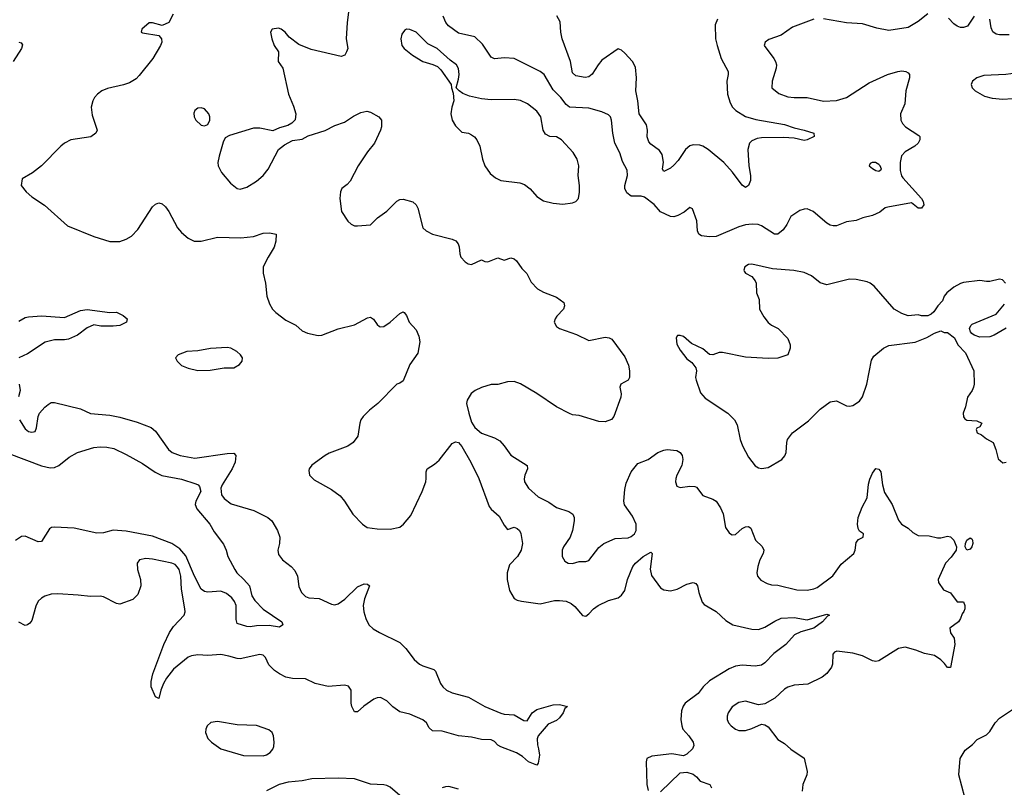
# Model space of a CAD drawing. Header units: inches. Extents: x 2001573 to 2220545, y 644482 to 846830.
# Tile 654 of 656: x 2153536 to 2159579, y 754913 to 759628. Entities that reach past the tile are written whole.
import ezdxf

# ---------------------------------------------------------------- set-up
doc = ezdxf.new("R2010")
doc.units = ezdxf.units.IN
doc.header["$MEASUREMENT"] = 0
doc.layers.add('C1755', color=7, linetype='Continuous')

msp = doc.modelspace()

# ---------------------------------------------------------------- linework, layer by layer
at = {"layer": 'C1755', "color": 5}
for points, elevation in [([(2155556.4, 759690), (2155545.5, 759610), (2155539.3, 759510), (2155550.5, 759450), (2155542.8, 759430), (2155530.6, 759409.4), (2155510, 759400.9), (2155324.9, 759444.9), (2155250, 759476), (2155190, 759519.3), (2155165.1, 759550), (2155141.2, 759570), (2155124.1, 759575.9), (2155084.7, 759570), (2155074.8, 759550), (2155082.8, 759510), (2155098.8, 759470), (2155124, 759430), (2155122, 759370), (2155150.6, 759330), (2155185.5, 759170), (2155216.7, 759096.7), (2155230.6, 759050), (2155226.8, 759013.2), (2155207.1, 758992.9), (2155182, 758978), (2155130, 758963.7), (2155090, 758946), (2155010, 758962), (2154970, 758960.7), (2154823.8, 758916.2), (2154798, 758902), (2154783.8, 758876.2), (2154760.4, 758790), (2154752.7, 758750), (2154754.9, 758730), (2154775.5, 758690), (2154830, 758624), (2154870.6, 758590.6), (2154890, 758587.7), (2154930, 758599.3), (2154990, 758636.4), (2155029.8, 758670.2), (2155061.6, 758710), (2155125.2, 758830), (2155161.5, 758858.5), (2155210, 758886), (2155270, 758894.8), (2155305.8, 758914.2), (2155410, 758946.7), (2155470, 758978.7), (2155530, 758997.6), (2155584.6, 759035.4), (2155630, 759058), (2155666.8, 759066.8), (2155690, 759058.8), (2155741, 759030), (2155757.3, 759010), (2155757.3, 758970), (2155750.7, 758950), (2155713.4, 758870), (2155670, 758816), (2155612.7, 758730), (2155564, 758636), (2155545.3, 758614.7), (2155513, 758590), (2155504.2, 758570), (2155501.1, 758530), (2155510.5, 758450.5), (2155550, 758391), (2155570, 758370.8), (2155590, 758362), (2155610, 758360.5), (2155690, 758368.5), (2155732, 758410), (2155790, 758451.8), (2155850, 758513.7), (2155870, 758523.7), (2155890, 758525.3), (2155949, 758509), (2155970.3, 758490.3), (2155979.3, 758470), (2156010.5, 758350), (2156030.6, 758330), (2156070, 758310.3), (2156190, 758280.3), (2156213, 758270), (2156228, 758250), (2156233.5, 758233.5), (2156237.6, 758190), (2156244.4, 758170), (2156270, 758140.5), (2156289, 758129), (2156310, 758124.9), (2156370, 758153.4), (2156390, 758143), (2156410, 758140.5), (2156470, 758164), (2156510, 758150.8), (2156550, 758164), (2156570, 758159.1), (2156586.2, 758146.2), (2156618.8, 758098.8), (2156648.3, 758068.3), (2156676.1, 758016.1), (2156714.6, 757974.6), (2156750, 757953.4), (2156830, 757924), (2156876, 757890), (2156880.7, 757870), (2156873.4, 757850), (2156832.5, 757807.5), (2156822, 757790), (2156817.3, 757770), (2156830, 757744), (2156850, 757730.6), (2156953.3, 757693.3), (2157030, 757657.3), (2157130, 757677.3), (2157154.4, 757674.4), (2157170, 757666), (2157250, 757556.3), (2157273.4, 757506.6), (2157279.5, 757470), (2157279.3, 757430), (2157270, 757413.2), (2157226, 757390), (2157218.8, 757370), (2157227.7, 757330), (2157225.5, 757310), (2157182, 757190), (2157168.1, 757171.9), (2157130, 757157), (2157090, 757160.7), (2156970, 757197), (2156930, 757201.2), (2156910, 757209.3), (2156830, 757249.5), (2156711, 757331), (2156610, 757391.5), (2156570, 757406), (2156530, 757403.5), (2156470, 757386), (2156430, 757386.6), (2156371.3, 757368.7), (2156330.7, 757350), (2156307.8, 757332.2), (2156281.6, 757290), (2156279.3, 757270), (2156291.7, 757210), (2156310, 757155.5), (2156330, 757122.8), (2156370, 757087.5), (2156450, 757060.3), (2156482, 757042), (2156510.2, 757010.2), (2156550, 756953), (2156650.3, 756890.3), (2156652.2, 756870), (2156635.8, 756830), (2156632.1, 756807.9), (2156633.4, 756790), (2156658, 756750), (2156718, 756698), (2156783.6, 756663.6), (2156830, 756631.4), (2156906.3, 756606.3), (2156930.4, 756590), (2156938.9, 756570), (2156939.6, 756550), (2156928.9, 756490), (2156914.6, 756450), (2156873.1, 756390), (2156865.3, 756370), (2156864.6, 756330), (2156882, 756302), (2156902.8, 756290), (2156930, 756288.1), (2156970, 756300.3), (2157010, 756300.3), (2157030, 756306.4), (2157090, 756386), (2157120.9, 756410), (2157190, 756440.9), (2157270, 756445), (2157290, 756453.4), (2157309.9, 756470.1), (2157320.2, 756490), (2157319.6, 756530), (2157297.6, 756577.6), (2157248.4, 756648.4), (2157243.5, 756670), (2157250, 756742), (2157258.9, 756781.1), (2157289.7, 756850.3), (2157330, 756901.6), (2157392.7, 756927.3), (2157452.7, 756970), (2157490, 756984.6), (2157510, 756987.4), (2157570, 756981.6), (2157590.3, 756970.3), (2157602.4, 756950), (2157606.7, 756926.7), (2157600.3, 756890), (2157568.9, 756830), (2157563.1, 756810), (2157561.6, 756790), (2157570, 756762.8), (2157590, 756753.4), (2157650, 756762), (2157680.4, 756760.4), (2157690, 756756.3), (2157730, 756706), (2157790, 756682.8), (2157810, 756670.3), (2157838.3, 756630), (2157853, 756593), (2157868.2, 756508.2), (2157890, 756475.5), (2157898.8, 756470), (2157910, 756463.8), (2157930, 756466), (2157970, 756503), (2157990, 756512.7), (2158010, 756515.5), (2158024.1, 756504.1), (2158053, 756430), (2158093, 756393), (2158103, 756370), (2158099.3, 756350), (2158079.3, 756310), (2158066, 756270), (2158060.5, 756230), (2158064.9, 756210), (2158085.8, 756185.8), (2158123.8, 756163.8), (2158150, 756157), (2158190, 756154.6), (2158305.1, 756125.1), (2158370, 756123), (2158410, 756131.8), (2158430, 756141), (2158527.9, 756212.1), (2158577.4, 756282.6), (2158656.3, 756350), (2158663.5, 756370), (2158670, 756417.3), (2158684.9, 756435.1), (2158713.7, 756450), (2158715.6, 756470), (2158690, 756487), (2158682.2, 756502.2), (2158678.9, 756530), (2158682.3, 756570), (2158706.8, 756633.2), (2158737.8, 756690), (2158745.8, 756774.2), (2158753.6, 756806.4), (2158770, 756842.8), (2158790, 756870.7), (2158810, 756866.8), (2158822, 756850), (2158832.4, 756770), (2158844.6, 756724.6), (2158890.8, 756650.8), (2158930, 756553.4), (2158949.1, 756529.1), (2158990, 756505.5), (2159019, 756479), (2159050, 756458.8), (2159118, 756458), (2159170, 756444.9), (2159190, 756444.9), (2159230, 756454.8), (2159250, 756450.8), (2159270.4, 756430.4), (2159286, 756390), (2159283.8, 756370), (2159253.8, 756326.2), (2159218.4, 756290), (2159173.4, 756190), (2159174.8, 756170), (2159205.2, 756125.2), (2159250, 756106.8), (2159290, 756052), (2159330, 756052), (2159338, 756030), (2159338, 756010), (2159332, 755992), (2159321, 755979), (2159311.3, 755950), (2159298, 755930), (2159246, 755890), (2159250, 755862), (2159270.8, 755830), (2159276.3, 755790), (2159250, 755648), (2159230, 755648.7), (2159213.2, 755673.2), (2159190, 755695.3), (2159150, 755722), (2159090, 755734), (2159035.5, 755755.5), (2158970, 755773.2), (2158930, 755765.2), (2158810, 755689.2), (2158790, 755686), (2158770, 755689.4), (2158710, 755719.6), (2158650, 755737.6), (2158550.5, 755749.5), (2158537.1, 755742.9), (2158526, 755730), (2158524.9, 755670), (2158518.4, 755650), (2158490, 755612), (2158462, 755590), (2158374.1, 755545.9), (2158290, 755539.8), (2158251.1, 755528.9), (2158230, 755515.4), (2158170, 755459.7), (2158110, 755426), (2158070, 755420.5), (2157990, 755441.6), (2157950, 755434.3), (2157910, 755407.6), (2157883.6, 755370), (2157878, 755350), (2157878.7, 755330), (2157886.7, 755310), (2157902.4, 755290), (2157930, 755270.3), (2157950, 755262.3), (2157990, 755262.6), (2158030, 755273.7), (2158090, 755300.4), (2158110, 755297.6), (2158130, 755283.8), (2158190, 755206.4), (2158230, 755183.1), (2158270, 755148), (2158350, 755091.3), (2158370.4, 755010), (2158367, 754990), (2158343.6, 754930), (2158338.5, 754890)], 340), ([(2154478, 759662), (2154450.4, 759609.6), (2154410, 759592.7), (2154350, 759608.7), (2154330, 759608.7), (2154284.7, 759570), (2154282, 759550), (2154290, 759546.8), (2154390, 759531), (2154406, 759510), (2154407.3, 759490), (2154400.7, 759470), (2154352.4, 759390), (2154270, 759284.5), (2154250, 759263.6), (2154210, 759239.7), (2154173.2, 759226.8), (2154074.3, 759205.7), (2154039.1, 759190), (2154012.4, 759170), (2153995.8, 759150), (2153984.4, 759130), (2153974.9, 759090), (2153980.7, 759040.7), (2154010.6, 758950), (2154004, 758930), (2153971.6, 758908.4), (2153850.4, 758889.6), (2153811, 758870), (2153788.5, 758851.5), (2153670.3, 758729.7), (2153613.9, 758686.1), (2153550.8, 758650), (2153544.9, 758610), (2153574.9, 758570), (2153610, 758539.5), (2153689, 758489), (2153830, 758360.9), (2153990, 758296.9), (2154090, 758264.7), (2154150, 758265.4), (2154190, 758279.1), (2154221.3, 758298.7), (2154261.7, 758338.3), (2154350, 758478), (2154370, 758495.5), (2154390, 758502), (2154410, 758496.3), (2154430, 758477.3), (2154450.3, 758450.3), (2154504.9, 758350), (2154530, 758320.5), (2154570, 758286.4), (2154607.1, 758267.1), (2154650, 758266.5), (2154750, 758292.6), (2154893.2, 758286.8), (2154970, 758295.3), (2155030, 758315.6), (2155070, 758318), (2155110, 758310.8), (2155107.9, 758267.9), (2155097.8, 758230), (2155060.2, 758170), (2155031.3, 758110), (2155031.3, 758070), (2155045.5, 758010), (2155053.4, 757930), (2155070, 757882.8), (2155088, 757850), (2155107.7, 757830), (2155170, 757783), (2155230, 757750.8), (2155270, 757716), (2155302.5, 757702.5), (2155367.9, 757687.9), (2155390, 757690.6), (2155490, 757728.5), (2155590, 757754.4), (2155670, 757795.5), (2155690, 757800.7), (2155708.1, 757788.1), (2155730, 757754.8), (2155744.1, 757744.1), (2155750, 757740.7), (2155770, 757743), (2155810, 757770.4), (2155870, 757823.8), (2155890, 757833.4), (2155894.8, 757830), (2155910, 757811), (2155925.5, 757770), (2155970, 757722.8), (2155984.8, 757684.8), (2155991.7, 757650), (2155980.5, 757579.5), (2155930.3, 757509.7), (2155890.3, 757409.7), (2155870, 757395.1), (2155850, 757389), (2155734.4, 757270), (2155682.3, 757230), (2155644.2, 757190), (2155630.3, 757170), (2155623.7, 757150), (2155610.4, 757070), (2155583, 757030), (2155550, 757008), (2155434.8, 756965.2), (2155410, 756951.5), (2155330, 756892), (2155312.4, 756870), (2155310, 756858), (2155314.9, 756830), (2155342.5, 756802.5), (2155450, 756742), (2155502.9, 756702.9), (2155530, 756670.4), (2155580.3, 756590), (2155640.3, 756530), (2155669.4, 756509.4), (2155730, 756499.7), (2155810, 756497.8), (2155868.7, 756511.3), (2155890.9, 756529.1), (2155937, 756583), (2156005.5, 756730), (2156027.9, 756790), (2156031.8, 756810), (2156029.8, 756850.2), (2156037.6, 756870), (2156081.7, 756898.3), (2156110, 756923.1), (2156190, 757025.5), (2156210, 757034), (2156230, 757030.7), (2156250, 757006), (2156304.9, 756910), (2156354.6, 756810), (2156417.7, 756637.7), (2156430, 756620.7), (2156479.2, 756579.2), (2156510, 756523), (2156530, 756497.3), (2156570.4, 756510.4), (2156590, 756503), (2156603, 756490), (2156611.7, 756471.7), (2156621.6, 756410), (2156614.4, 756370), (2156590.5, 756330), (2156541.4, 756278.6), (2156528, 756230), (2156527, 756190), (2156542.1, 756122.1), (2156570, 756073.7), (2156590, 756062.6), (2156615.4, 756055.4), (2156730, 756040.3), (2156819.5, 756060.5), (2156850, 756061.3), (2156890, 756055.3), (2156921.3, 756041.3), (2156944.1, 756024.1), (2156990, 755967.3), (2157010, 755964), (2157030, 755978.8), (2157058, 756010), (2157086, 756030), (2157150, 756061.1), (2157210, 756077), (2157230, 756093.4), (2157250, 756121.6), (2157267.3, 756190), (2157300.3, 756270), (2157316.4, 756290), (2157363.1, 756330), (2157410, 756358), (2157417.1, 756350), (2157406.6, 756253.4), (2157413, 756213), (2157470, 756138.4), (2157490, 756125.7), (2157530, 756120.3), (2157570.6, 756129.4), (2157630, 756161.7), (2157670, 756170.4), (2157685.5, 756165.5), (2157695.5, 756150), (2157703.8, 756110), (2157724.9, 756050), (2157736.4, 756036.4), (2157810, 755992.8), (2157870, 755937.8), (2157914, 755910), (2158030, 755884.4), (2158070, 755882.9), (2158110, 755897.1), (2158170, 755934.2), (2158210, 755951), (2158290, 755956), (2158370, 755941.3), (2158490, 755976.4), (2158506, 755970), (2158495.1, 755964.9), (2158463.7, 755930), (2158410, 755891.2), (2158330, 755867.1), (2158292.2, 755850), (2158238, 755790), (2158165, 755735), (2158110, 755677.7), (2158090, 755663.1), (2158050, 755656.2), (2157970, 755662.4), (2157930, 755657.2), (2157890, 755639.8), (2157770, 755567.6), (2157730.2, 755530), (2157701.3, 755490), (2157621, 755430), (2157607.7, 755412.3), (2157598, 755382), (2157594.9, 755330), (2157599.3, 755290), (2157606, 755270), (2157643, 755230), (2157670.5, 755190), (2157673.4, 755170), (2157666, 755150), (2157630, 755116), (2157610, 755107), (2157538, 755118), (2157415.3, 755104.7), (2157386, 755090), (2157380.3, 755070), (2157386, 754930), (2157393.5, 754893.5)], 320), ([(2158410, 759631.4), (2158278.8, 759581.2), (2158210, 759533.3), (2158133.3, 759506.7), (2158110.6, 759490), (2158106, 759470), (2158164.6, 759390), (2158176, 759370), (2158180.3, 759350), (2158178.3, 759330), (2158153.7, 759250), (2158153, 759210), (2158195.1, 759175.1), (2158250, 759153.4), (2158290, 759148.8), (2158370, 759150.3), (2158470, 759126.3), (2158550, 759131.6), (2158610, 759148.9), (2158750, 759239.3), (2158862.4, 759290), (2158926, 759310), (2158950, 759312.9), (2158974.8, 759310), (2158990, 759300.5), (2158997.6, 759290), (2158998, 759270), (2158975.6, 759190), (2158968.8, 759110), (2158943.1, 759050), (2158944.4, 759010), (2158954.9, 758990), (2158973, 758970), (2159055.6, 758915.6), (2159060.5, 758910), (2159061.6, 758890), (2159050.4, 758870), (2159030, 758851.8), (2158970, 758816.4), (2158948.9, 758791.1), (2158939.3, 758750), (2158941.1, 758701.1), (2158948.9, 758668.9), (2158956.5, 758656.5), (2159070.7, 758530), (2159081, 758510), (2159084.7, 758490), (2159072, 758470), (2159050, 758469.4), (2159010, 758502.7), (2158864.4, 758475.6), (2158848.5, 758471.5), (2158814.8, 758445.2), (2158770, 758424.7), (2158711.3, 758410), (2158670, 758393.6), (2158610, 758385.1), (2158550, 758361.6), (2158530, 758360.7), (2158510, 758365.6), (2158490, 758378), (2158405.2, 758450), (2158370, 758465.1), (2158350, 758464.5), (2158323.8, 758456.2), (2158270, 758419), (2158245.3, 758370), (2158222.7, 758337.3), (2158190, 758311.2), (2158169.4, 758310), (2158090, 758361.7), (2158068.7, 758368.7), (2158030.8, 758370.8), (2157990, 758367.4), (2157950, 758355.3), (2157810, 758296.4), (2157770, 758293.3), (2157719.8, 758299.8), (2157703.5, 758310), (2157696.4, 758330), (2157692.9, 758392.9), (2157666, 758466), (2157650, 758474), (2157614.3, 758445.7), (2157575.2, 758424.8), (2157550, 758416.8), (2157530, 758418), (2157470, 758446.6), (2157430, 758493.1), (2157370, 758537.2), (2157350, 758543.1), (2157290, 758544.4), (2157263.4, 758563.4), (2157251, 758590), (2157249.8, 758610), (2157266, 758670), (2157264.4, 758704.4), (2157236.2, 758756.2), (2157219.3, 758810), (2157189.8, 758870), (2157176.8, 758930), (2157167.6, 759010), (2157161.7, 759030), (2157150, 759042.6), (2157110, 759061.4), (2157030, 759084.8), (2156910, 759091), (2156890, 759105.7), (2156858, 759150), (2156810, 759197.1), (2156754.5, 759290), (2156730, 759308.5), (2156570, 759389), (2156512.5, 759392.5), (2156450, 759387.3), (2156430, 759397), (2156377, 759477), (2156330, 759521.5), (2156230, 759544.8), (2156167.1, 759590), (2156151.6, 759610), (2156135.8, 759650)], 340), ([(2157819.5, 759630), (2157804.5, 759595.5), (2157806.5, 759510), (2157816.5, 759470), (2157841.5, 759390), (2157883.7, 759310), (2157884.9, 759290), (2157875.3, 759250), (2157881.1, 759170), (2157896.3, 759116.3), (2157912, 759090), (2157931.8, 759070), (2157990, 759033), (2158054.6, 759014.6), (2158230, 758983.5), (2158290, 758963.2), (2158350.7, 758950), (2158410.7, 758930), (2158413, 758910), (2158370, 758889.6), (2158350, 758886.6), (2158290, 758899.2), (2158223.7, 758903.7), (2158090, 758901.4), (2158063.1, 758896.9), (2158030, 758884.4), (2158014.6, 758870), (2158005.3, 758830), (2158011.8, 758730), (2158022.4, 758670), (2158020.9, 758639.1), (2158010, 758609.3), (2157990, 758597), (2157970, 758611.5), (2157910.5, 758690.5), (2157857.2, 758750), (2157762.2, 758830), (2157730, 758850.7), (2157710, 758857.7), (2157670, 758859.8), (2157650, 758852.8), (2157623.5, 758830), (2157577, 758763), (2157550, 758734), (2157530, 758715.6), (2157490, 758695.1), (2157481.3, 758710), (2157487, 758753), (2157479.1, 758799.1), (2157463.9, 758823.9), (2157410, 758862.2), (2157396.8, 758876.8), (2157387.2, 758907.2), (2157388.7, 758950), (2157382.4, 758982.4), (2157339.1, 759050), (2157330.9, 759130), (2157317.6, 759190), (2157322.3, 759270), (2157315.8, 759335.8), (2157296.9, 759370), (2157250, 759422), (2157230, 759440.5), (2157210, 759447.6), (2157110, 759378.3), (2157085.8, 759350), (2157050, 759293.3), (2157030, 759276.9), (2157007.4, 759272.6), (2156950, 759282.7), (2156930, 759302), (2156917, 759370), (2156866.2, 759510), (2156858, 759550), (2156854, 759614), (2156831.9, 759651.9)], 320), ([(2159110, 759662.6), (2159050, 759617.4), (2158990, 759580.3), (2158870, 759560.9), (2158796.1, 759576.1), (2158710, 759601.8), (2158610, 759607.9), (2158470, 759633.2)], 340), ([(2159394.9, 759650), (2159352.7, 759587.3), (2159330, 759578.7), (2159310, 759579.7), (2159290, 759588), (2159270, 759601.3), (2159236.5, 759636.5)], 340), ([(2159610, 759533.7), (2159550, 759534.3), (2159530, 759538.7), (2159510, 759552.7), (2159498, 759578), (2159489.6, 759630)], 340), ([(2153530.4, 759490.4), (2153544.9, 759484.9), (2153553.7, 759473.7), (2153546, 759450), (2153496.1, 759370)], 280), ([(2159586, 758010), (2159568, 758030), (2159550, 758034.5), (2159490, 758019.6), (2159470, 758018.7), (2159430, 758025.1), (2159330, 758013.3), (2159310, 758007), (2159270, 757984.5), (2159226.8, 757950), (2159211, 757930), (2159199.8, 757900.2), (2159171.3, 757870), (2159147.5, 757832.5), (2159130, 757819), (2159110, 757809), (2159070.8, 757809.2), (2159050, 757815.1), (2158990, 757809.7), (2158950, 757822.6), (2158902.9, 757850), (2158781.6, 757990), (2158757, 758010), (2158738.4, 758018.4), (2158670, 758032.9), (2158630, 758034.7), (2158490, 757998.4), (2158450, 758011.8), (2158395.4, 758055.4), (2158350, 758074.5), (2158287.2, 758087.2), (2158157.6, 758097.6), (2158030, 758126.6), (2158010, 758123.7), (2157987.7, 758110), (2157980.7, 758090), (2157983, 758083), (2157991.3, 758070), (2158030.5, 758050.5), (2158050, 758024.7), (2158056.3, 758010), (2158059.1, 757950), (2158074.8, 757910), (2158076.3, 757850), (2158103.4, 757803.4), (2158130, 757767.3), (2158150.5, 757750.5), (2158190.8, 757730), (2158250.8, 757670), (2158266, 757630), (2158266, 757610), (2158251.3, 757570), (2158190, 757549.4), (2158130, 757547), (2157990, 757555.6), (2157850, 757583), (2157830, 757583), (2157790, 757569.7), (2157770, 757571.5), (2157730, 757606), (2157659.5, 757639.5), (2157610, 757682), (2157590, 757688), (2157572.7, 757687.3), (2157565.4, 757674.6), (2157570, 757634), (2157590, 757598), (2157630, 757544.7), (2157662, 757522), (2157686, 757490), (2157690.7, 757470), (2157684, 757430), (2157687.1, 757412.9), (2157715.6, 757335.6), (2157743.8, 757303.8), (2157883, 757210), (2157923.8, 757170), (2157939.3, 757139.3), (2157957.6, 757050), (2157972.4, 757010), (2158010, 756940.7), (2158050, 756887.3), (2158070, 756875.5), (2158090, 756870.5), (2158130, 756878), (2158214, 756926), (2158231.3, 756948.7), (2158240.5, 756970), (2158244.2, 757030), (2158249.6, 757050), (2158278.4, 757090), (2158377, 757163), (2158450, 757236.3), (2158510, 757281), (2158550, 757286.8), (2158610, 757256.3), (2158630, 757253.4), (2158650, 757257.3), (2158690, 757285.5), (2158708.3, 757311.7), (2158735.8, 757390), (2158763.3, 757536.7), (2158779.4, 757560.6), (2158838, 757610), (2158870, 757626.4), (2159033.1, 757646.9), (2159103.3, 757676.7), (2159150, 757702.8), (2159190, 757716), (2159210, 757707.3), (2159230, 757706), (2159272.8, 757672.8), (2159294.8, 757630), (2159341.1, 757581.1), (2159393.4, 757470), (2159394.9, 757390), (2159390.4, 757370), (2159381.6, 757350), (2159353, 757310), (2159342, 757250), (2159327.3, 757210), (2159328.1, 757188.1), (2159336.3, 757176.3), (2159350, 757167.7), (2159410, 757164.7), (2159442, 757150), (2159430, 757128), (2159410, 757118), (2159407.3, 757110), (2159412, 757090), (2159438.8, 757078.8), (2159470, 757053.4), (2159510.5, 757030.5), (2159527.7, 756987.7), (2159542, 756930), (2159570, 756904.9), (2159590, 756910.7)], 360), ([(2159590, 757734), (2159518, 757690), (2159490, 757679.3), (2159430, 757678), (2159395.3, 757690), (2159380.5, 757700.5), (2159372.7, 757710), (2159366.6, 757730), (2159373.2, 757750), (2159381.6, 757758.4), (2159530, 757818.8), (2159580.2, 757879.8)], 360), ([(2153530, 757775.6), (2153570, 757797.6), (2153590, 757802.8), (2153670.7, 757809.3), (2153810, 757798.5), (2153910, 757840.6), (2153950, 757848.4), (2154090, 757828.7), (2154130, 757830.3), (2154170, 757811.6), (2154194.9, 757790), (2154190.4, 757770), (2154150.5, 757749.5), (2154110, 757745), (2154034.5, 757745.5), (2153990, 757752.7), (2153950, 757734.2), (2153890.1, 757689.9), (2153834.8, 757665.2), (2153810, 757660.8), (2153750, 757660.9), (2153692.5, 757647.5), (2153583.9, 757576.1), (2153530.3, 757550)], 280), ([(2153533.4, 757390), (2153538.7, 757350), (2153528.9, 757311.1)], 280), ([(2153533.7, 757170), (2153570, 757115.5), (2153590, 757099.3), (2153610, 757093.4), (2153630, 757098.8), (2153638.9, 757121.1), (2153648.3, 757190), (2153657.4, 757210), (2153690, 757248.4), (2153710, 757264.9), (2153730, 757275.8), (2153750, 757277), (2153910, 757237.8), (2153970, 757208.9), (2154090, 757199.4), (2154150, 757186.6), (2154256.3, 757156.3), (2154342.8, 757122.8), (2154370, 757100.3), (2154450, 756988.7), (2154472.7, 756970), (2154520.7, 756950), (2154610, 756933.7), (2154810, 756963.6), (2154850, 756964.9), (2154863, 756950), (2154857.8, 756910), (2154840.2, 756870), (2154777.7, 756770), (2154770.2, 756750), (2154774, 756710), (2154790, 756687.2), (2154833.8, 756653.8), (2154972.9, 756612.9), (2155058.4, 756570), (2155082.6, 756550), (2155118, 756490), (2155131.7, 756450), (2155130.3, 756410), (2155120.9, 756370), (2155123.6, 756343.6), (2155148.5, 756310), (2155202.4, 756270), (2155224.3, 756244.3), (2155241.7, 756210), (2155250, 756147.3), (2155266, 756110), (2155290, 756084.9), (2155310, 756075.8), (2155373.3, 756073.3), (2155450, 756038), (2155470, 756034.4), (2155490, 756040.3), (2155532.3, 756067.7), (2155610, 756143.6), (2155650, 756162.3), (2155670, 756161.6), (2155683, 756150), (2155651.7, 756070), (2155644.8, 756030), (2155648.7, 755990), (2155659.8, 755950), (2155679.7, 755910), (2155706.3, 755886.3), (2155743.7, 755863.7), (2155870, 755803.2), (2155906.5, 755766.5), (2155957.3, 755697.3), (2155990, 755670.2), (2156010, 755659.3), (2156077.5, 755637.5), (2156087.1, 755627.1), (2156118.5, 755550), (2156132.3, 755530), (2156154.9, 755510), (2156190, 755494), (2156290, 755465.8), (2156390.1, 755410.1), (2156490, 755368.2), (2156510, 755361.6), (2156570, 755357.6), (2156630, 755322.4), (2156650, 755320.5), (2156680.5, 755370), (2156710, 755391.2), (2156810, 755420.3), (2156850, 755421.3), (2156898, 755410), (2156882, 755398), (2156872.2, 755370), (2156850, 755339.5), (2156830, 755324.2), (2156779.9, 755300.1), (2156718.4, 755230), (2156712.4, 755210), (2156713.2, 755173.2), (2156721, 755150), (2156726, 755110), (2156718.5, 755061.5), (2156710, 755049.3), (2156658, 755070), (2156621.9, 755101.9), (2156585.6, 755125.6), (2156490, 755161), (2156470, 755172.6), (2156450, 755194.2), (2156430, 755204.2), (2156370, 755205.7), (2156310, 755222), (2156229.2, 755230), (2156130, 755257.8), (2156070, 755258.9), (2156050, 755278.4), (2156031.9, 755310), (2156010, 755328.1), (2155930, 755363.1), (2155870, 755376.1), (2155826.7, 755406.7), (2155790, 755444), (2155750, 755464), (2155730, 755462.6), (2155710, 755454.3), (2155647.8, 755412.2), (2155610, 755376.9), (2155590, 755377.6), (2155574.8, 755410), (2155570.6, 755430.6), (2155569.8, 755510), (2155554.6, 755534.6), (2155530, 755540.6), (2155430, 755533.2), (2155350, 755550.5), (2155290, 755580.2), (2155210, 755580.4), (2155170, 755590.5), (2155129.6, 755609.6), (2155099.8, 755630), (2155065.9, 755665.9), (2155044.7, 755710), (2155030, 755724.7), (2155010, 755729.7), (2154890, 755702.3), (2154870, 755703.2), (2154819.2, 755719.2), (2154770, 755727.9), (2154690, 755723.4), (2154630, 755726), (2154590, 755721), (2154570, 755713), (2154480.6, 755639.4), (2154437.4, 755582.6), (2154417.7, 755550), (2154401.5, 755510), (2154390, 755459), (2154370, 755469), (2154343.1, 755530), (2154343.5, 755563.5), (2154352.8, 755610), (2154420.6, 755790), (2154455.7, 755864.3), (2154479.7, 755900.3), (2154545.4, 755970), (2154551.1, 755990), (2154549.8, 756010.2), (2154528, 756130), (2154525.6, 756210), (2154513.8, 756250), (2154504.8, 756264.8), (2154490, 756280.7), (2154470, 756289.8), (2154350, 756314.2), (2154310, 756318.2), (2154270.8, 756310), (2154257.6, 756290), (2154258.9, 756250), (2154277.6, 756190), (2154280.4, 756150), (2154262, 756098), (2154230, 756066), (2154150, 756038.4), (2154130, 756041.6), (2154050, 756082.4), (2154030, 756086.3), (2153970, 756084), (2153893.9, 756093.9), (2153770, 756101.1), (2153730, 756098.9), (2153690, 756086), (2153670, 756075.1), (2153650, 756055.6), (2153635.4, 756024.6), (2153610, 755938), (2153598.9, 755921.1), (2153584.7, 755910), (2153570, 755907.8), (2153530, 755926.3)], 280), ([(2153470, 756962.7), (2153670, 756886.8), (2153723.9, 756876.1), (2153750, 756878), (2153776.9, 756890), (2153840.2, 756939.8), (2153890, 756970.2), (2153990, 756999.7), (2154030, 757005.2), (2154070, 757002.8), (2154113.2, 756993.2), (2154190, 756956.9), (2154290, 756902.3), (2154368.1, 756848.1), (2154408.6, 756828.6), (2154530, 756804.8), (2154617.1, 756777.1), (2154630.6, 756770.6), (2154639.7, 756759.7), (2154647.3, 756730), (2154617.2, 756670), (2154613.9, 756650), (2154623.4, 756623.4), (2154702, 756530), (2154730, 756482), (2154786.9, 756406.9), (2154803.6, 756370), (2154813.7, 756330), (2154855.6, 756250), (2154869.3, 756229.3), (2154912, 756190), (2154946.7, 756150), (2154960.7, 756090), (2154979.7, 756059.7), (2155030, 756007.3), (2155144.7, 755930), (2155151.3, 755910), (2155130, 755897.2), (2155067.4, 755907.4), (2154990, 755904.7), (2154950, 755898.7), (2154930, 755900.7), (2154870, 755919.3), (2154864.7, 755944.7), (2154864.1, 756030), (2154854.7, 756054.7), (2154837.6, 756077.6), (2154804.3, 756104.3), (2154770, 756118.4), (2154690, 756111.9), (2154670, 756115.9), (2154650, 756129.2), (2154608.3, 756210), (2154555.1, 756335.1), (2154518.7, 756378.7), (2154470, 756409.9), (2154350, 756455.4), (2154190, 756486.3), (2154110, 756491.6), (2154050, 756476.1), (2154010, 756473.3), (2153870, 756505.6), (2153748.5, 756511.5), (2153730.3, 756509.7), (2153719.3, 756500.7), (2153670, 756423.7), (2153650, 756420.7), (2153570, 756456.2), (2153546.9, 756453.1), (2153510.3, 756429.7)], 260), ([(2159336.8, 754850), (2159301, 754990), (2159308.4, 755090), (2159339.2, 755140.8), (2159384.6, 755175.4), (2159413, 755207), (2159470, 755235.5), (2159490, 755255.5), (2159523.5, 755310), (2159550, 755338.7), (2159629.4, 755390)], 340), ([(2157470, 754884.6), (2157590, 755002.4), (2157630, 755005.7), (2157670, 754993.7), (2157690, 754978), (2157713, 754950), (2157771.2, 754931.2), (2157778.9, 754918.9), (2157781.3, 754910)], 320), ([(2155870, 754861.8), (2155810, 754913.3), (2155790, 754924.2), (2155770, 754928.7), (2155690, 754931.6), (2155590, 754964.2), (2155489.8, 754969.8), (2155330, 754965.1), (2155270, 754952.3), (2155184.1, 754944.1), (2155128.7, 754931.3), (2155050, 754892.4)], 320), ([(2156230, 754901), (2156170, 754917.8), (2156150, 754916.8), (2156130, 754909.7)], 320)]:
    msp.add_lwpolyline(points, dxfattribs=dict(at, elevation=elevation))
for points, elevation in [([(2155910, 759569.3), (2155898, 759562), (2155882, 759538), (2155874.9, 759510), (2155881.6, 759470), (2155896.3, 759450), (2155947.3, 759410), (2156010, 759370.5), (2156072.4, 759352.4), (2156099.5, 759339.5), (2156120.4, 759320.4), (2156184.7, 759230), (2156186, 759210), (2156196.8, 759176.8), (2156201.6, 759130), (2156188.4, 759090), (2156182.4, 759050), (2156190.4, 759010), (2156210, 758976.3), (2156250, 758937.3), (2156290, 758930.6), (2156310, 758920.7), (2156328.1, 758908.1), (2156342.8, 758890), (2156360.5, 758850), (2156377.1, 758770), (2156390.4, 758730.4), (2156423.1, 758683.1), (2156456.2, 758656.2), (2156490, 758639.3), (2156606.2, 758626.2), (2156635.3, 758615.3), (2156668.7, 758588.7), (2156710, 758541.6), (2156750, 758515.8), (2156810, 758501.3), (2156870, 758494.4), (2156930, 758503), (2156949.6, 758510.4), (2156966, 758530), (2156971.9, 758568.1), (2156971.8, 758610), (2156962.9, 758670), (2156967.8, 758730), (2156958, 758770), (2156932.1, 758812.1), (2156860.9, 758890), (2156830, 758907.3), (2156790, 758911.2), (2156764.1, 758924.1), (2156749.8, 758949.8), (2156735.5, 759030), (2156710, 759065.4), (2156653.6, 759110), (2156610, 759132), (2156570, 759136.8), (2156430, 759136.4), (2156370, 759141), (2156297.4, 759157.4), (2156255.1, 759175.1), (2156233.2, 759190), (2156215.3, 759210), (2156230, 759262), (2156232.8, 759290), (2156230, 759328), (2156217, 759350), (2156178.3, 759378.3), (2156098, 759450), (2156040.1, 759480.1), (2155969, 759550), (2155930, 759566.6)], 360), ([(2159650, 759299.7), (2159588.2, 759291.8), (2159454.4, 759285.6), (2159410.3, 759269.7), (2159384.9, 759250), (2159376.3, 759230), (2159382, 759210), (2159400.7, 759190), (2159457.7, 759157.7), (2159505.8, 759145.8), (2159570, 759139), (2159630, 759143.6), (2159676.4, 759163.6), (2159747, 759210), (2159753.3, 759230), (2159745.6, 759250), (2159730.8, 759270.8), (2159708.6, 759288.6), (2159690, 759296)], 360), ([(2154650, 759086.6), (2154630, 759085.2), (2154611, 759070), (2154605.5, 759054.5), (2154607.7, 759030), (2154617.3, 759010), (2154650, 758980.7), (2154670, 758976), (2154690, 758984.7), (2154702.7, 759010), (2154703.7, 759030), (2154696.2, 759050), (2154670, 759079.5)], 340), ([(2158768.5, 758751.5), (2158755.5, 758744.5), (2158750.5, 758730), (2158770, 758712.7), (2158790, 758701.1), (2158810, 758697.6), (2158825.1, 758710), (2158818.3, 758730), (2158810, 758737.2), (2158788, 758750)], 340), ([(2154810, 757615.1), (2154707.2, 757607.2), (2154630, 757593.6), (2154561, 757590), (2154507.7, 757570), (2154493, 757550), (2154501.6, 757530), (2154530, 757503.7), (2154570, 757486.5), (2154630, 757472.6), (2154705.9, 757474.1), (2154790, 757488.7), (2154830, 757488.8), (2154850, 757490.4), (2154885.2, 757510), (2154900.9, 757530), (2154903.7, 757550), (2154892, 757570), (2154869.4, 757590), (2154832.7, 757610)], 320), ([(2159350, 756369), (2159339, 756390), (2159341.2, 756410), (2159349.5, 756430.5), (2159370, 756444.7), (2159379.8, 756439.8), (2159384.7, 756430), (2159386, 756410), (2159381, 756390), (2159370, 756375.3)], 340), ([(2154750, 755316.3), (2154710, 755311.6), (2154686, 755290), (2154677.6, 755270), (2154677, 755250), (2154690, 755213.4), (2154712.4, 755190), (2154770, 755149), (2154910, 755109.1), (2155030, 755106), (2155050, 755111.6), (2155073.9, 755126.1), (2155090, 755147.7), (2155095.3, 755164.7), (2155098.8, 755190), (2155094.5, 755230), (2155084.7, 755250), (2155065.4, 755265.4), (2154990, 755292.9), (2154870, 755297.2)], 320)]:
    msp.add_lwpolyline(points, close=True, dxfattribs=dict(at, elevation=elevation))

doc.saveas('drawing.dxf')
